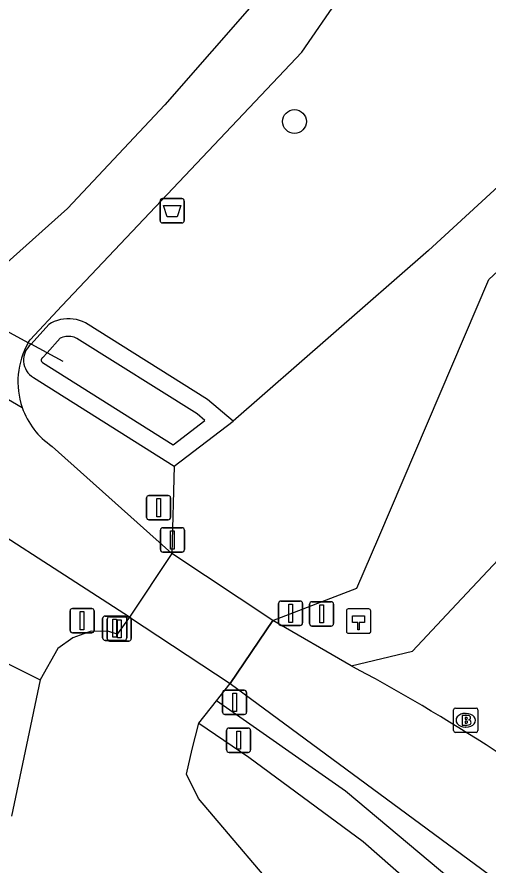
# Model space of a CAD drawing. Extents: x 160203 to 161526, y 379529 to 381797.
# Drawn here: x 160838.49 to 160857.86, y 381464.3 to 381499.19 of the extents above; entities that cross this region are included whole.
import ezdxf

# ---------------------------------------------------------------- set-up
doc = ezdxf.new("R2010")
doc.units = 0
for name, color, linetype in [('IMGEO_Afvalbak', 7, 'Continuous'), ('IMGEO_Boom', 7, 'Continuous'), ('IMGEO_Brandkraan', 7, 'Continuous'), ('IMGEO_Dek', 7, 'Continuous'), ('IMGEO_Duiker', 7, 'Continuous'), ('IMGEO_Fietspad_gesloten', 7, 'Continuous'), ('IMGEO_Groenvoorziening', 7, 'Continuous'), ('IMGEO_Hectometerpaal', 7, 'Continuous'), ('IMGEO_Hek', 7, 'Continuous'), ('IMGEO_Parkeervlak_open', 7, 'Continuous'), ('IMGEO_Rijbaan_lokaal_gesloten', 7, 'Continuous'), ('IMGEO_Verkeersbordpaal', 7, 'Continuous'), ('IMGEO_Waterloop', 7, 'Continuous')]:
    doc.layers.add(name, color=color, linetype=linetype)

msp = doc.modelspace()

# ---------------------------------------------------------------- linework, layer by layer
at = {"layer": 'IMGEO_Afvalbak'}
for p, q in [((160844.377, 381490.816), (160844.377, 381491.616)), ((160844.377, 381491.616), (160844.377, 381490.816)), ((160844.477, 381491.716), (160845.267, 381491.716)), ((160845.267, 381491.716), (160844.477, 381491.716)), ((160845.367, 381491.616), (160845.367, 381490.816)), ((160845.367, 381490.816), (160845.367, 381491.616)), ((160845.267, 381490.716), (160844.477, 381490.716)), ((160844.477, 381490.716), (160845.267, 381490.716))]:
    msp.add_line(p, q, dxfattribs=at)
msp.add_lwpolyline([(160844.52, 381491.43), (160845.224, 381491.43), (160845.075, 381490.96), (160844.669, 381490.96), (160844.52, 381491.43)], dxfattribs=at)
for centre, start, end in [((160844.477, 381491.616), 90, 180), ((160844.477, 381491.616), 90, 180), ((160845.267, 381491.616), 0, 90), ((160845.267, 381491.616), 360, 90), ((160844.477, 381490.816), 180, 270), ((160844.477, 381490.816), 180, 270), ((160845.267, 381490.816), 270, 0), ((160845.267, 381490.816), 270, 0)]:
    msp.add_arc(centre, 0.1, start, end, dxfattribs=at)
at = {"layer": 'IMGEO_Boom'}
msp.add_circle((160849.901, 381494.887), 0.489, dxfattribs=at)
at = {"layer": 'IMGEO_Brandkraan'}
for p, q in [((160856.444, 381469.828), (160856.444, 381470.68)), ((160856.519, 381470.754), (160857.371, 381470.754)), ((160856.932, 381470.534), (160856.957, 381470.534)), ((160857.445, 381470.68), (160857.445, 381469.828)), ((160856.955, 381469.974), (160856.93, 381469.974)), ((160857.371, 381469.754), (160856.519, 381469.754))]:
    msp.add_line(p, q, dxfattribs=at)
for points in [[(160856.444, 381469.828), (160856.444, 381470.68)], [(160856.519, 381470.754), (160857.371, 381470.754)], [(160857.445, 381470.68), (160857.445, 381469.828)], [(160856.792, 381470.454), (160856.792, 381470.054), (160857.005, 381470.054)], [(160857.023, 381470.454), (160856.792, 381470.454)], [(160856.971, 381470.373), (160856.917, 381470.373), (160856.917, 381470.297)], [(160856.917, 381470.297), (160856.97, 381470.297)], [(160856.979, 381470.221), (160856.917, 381470.221), (160856.917, 381470.14)], [(160856.917, 381470.14), (160856.979, 381470.14)], [(160857.371, 381469.754), (160856.519, 381469.754)]]:
    msp.add_lwpolyline(points, dxfattribs=at)
for centre, radius, start, end in [((160856.521, 381470.678), 0.0765, 91.552, 178.448), ((160856.521, 381470.678), 0.0765, 91.552, 178.448), ((160857.369, 381470.678), 0.0765, 1.552, 88.448), ((160857.369, 381470.678), 0.0765, 1.552, 88.448), ((160856.972, 381470.335), 0.0379, 267.8285, 90.9355), ((160856.98, 381470.18), 0.0404, 269.8759, 90.5077), ((160857.027, 381470.309), 0.145, 59.4692, 91.5367), ((160857.052, 381470.356), 0.0922, 285.5137, 58.1501), ((160857.057, 381470.164), 0.105, 301.3115, 78.989), ((160856.521, 381469.83), 0.0765, 181.552, 268.448), ((160856.521, 381469.83), 0.0765, 181.552, 268.448), ((160857.011, 381470.305), 0.251, 268.6676, 293.5347), ((160857.369, 381469.83), 0.0765, 271.552, 358.448), ((160857.369, 381469.83), 0.0765, 271.552, 358.448)]:
    msp.add_arc(centre, radius, start, end, dxfattribs=at)
for centre, major_axis, ratio, start_param, end_param in [((160856.931, 381470.254), (-0.387, 0.002), 0.722429, 4.712389, 7.853982), ((160856.956, 381470.254), (-0.39, 0.002), 0.717154, 1.570796, 4.712389)]:
    msp.add_ellipse(centre, major_axis=major_axis, ratio=ratio, start_param=start_param, end_param=end_param, dxfattribs=at)
at = {"layer": 'IMGEO_Dek'}
msp.add_lwpolyline([(160844.854, 381477.11), (160843.119, 381474.501), (160847.256, 381471.764), (160849.017, 381474.358)], close=True, dxfattribs=at)
at = {"layer": 'IMGEO_Duiker'}
msp.add_lwpolyline([(160840.396, 381485.007), (160839.072, 381485.721), (160838.956, 381485.784), (160838.229, 381486.176), (160836.129, 381487.309), (160835.95, 381487.405), (160835.112, 381487.857), (160833.402, 381488.78)], dxfattribs=at)
at = {"layer": 'IMGEO_Fietspad_gesloten'}
for points in [[(160838.956, 381485.784), (160838.992, 381485.845), (160839.029, 381485.905), (160840.342, 381487.297), (160850.199, 381497.744), (160851.755, 381500), (160853.86, 381503.794), (160855.497, 381507.811)], [(160848.596, 381500.189), (160848.431, 381500), (160844.567, 381495.576), (160840.563, 381491.311), (160838.084, 381489.081)]]:
    msp.add_lwpolyline(points, dxfattribs=at)
msp.add_arc((160841.741, 381484.179), 3.214, 150.052, 199.167, dxfattribs=at)
at = {"layer": 'IMGEO_Groenvoorziening'}
for points in [[(160847.377, 381482.556), (160846.324, 381483.452), (160841.308, 381486.598), (160841.189, 381486.656), (160841.065, 381486.702), (160840.937, 381486.738), (160840.806, 381486.761), (160840.674, 381486.773), (160840.542, 381486.774), (160840.41, 381486.762), (160840.279, 381486.739), (160840.152, 381486.704), (160840.027, 381486.658), (160839.908, 381486.601), (160839.806, 381486.541), (160839.072, 381485.721)], [(160839.167, 381484.351), (160844.95, 381480.702)], [(160811.474, 381472.566), (160813.749, 381475.058), (160817.52, 381478.04), (160829.705, 381476.805), (160839.451, 381471.923)]]:
    msp.add_lwpolyline(points, dxfattribs=at)
msp.add_arc((160839.6, 381485.069), 0.839, 129.0196, 238.9138, dxfattribs=at)
at = {"layer": 'IMGEO_Hectometerpaal'}
for p, q in [((160852.04, 381474.747), (160852.04, 381473.906)), ((160852.04, 381474.747), (160852.04, 381473.906)), ((160852.956, 381474.831), (160852.115, 381474.831)), ((160852.956, 381474.831), (160852.115, 381474.831)), ((160853.04, 381473.915), (160853.04, 381474.756)), ((160853.04, 381473.915), (160853.04, 381474.756)), ((160852.124, 381473.831), (160852.965, 381473.831)), ((160852.124, 381473.831), (160852.965, 381473.831))]:
    msp.add_line(p, q, dxfattribs=at)
msp.add_lwpolyline([(160852.565, 381473.975), (160852.505, 381473.975), (160852.505, 381474.28), (160852.285, 381474.28), (160852.285, 381474.549), (160852.785, 381474.549), (160852.785, 381474.28), (160852.565, 381474.28), (160852.565, 381473.975)], dxfattribs=at)
for centre, start, end in [((160852.118, 381474.753), 92.4484, 184.2845), ((160852.118, 381474.753), 92.4484, 184.2845), ((160852.962, 381474.753), 2.4484, 94.2845), ((160852.962, 381474.753), 2.4484, 94.2845), ((160852.118, 381473.909), 182.4484, 274.2845), ((160852.118, 381473.909), 182.4484, 274.2845), ((160852.962, 381473.909), 272.4484, 4.2845), ((160852.962, 381473.909), 272.4484, 4.2845)]:
    msp.add_arc(centre, 0.0779, start, end, dxfattribs=at)
at = {"layer": 'IMGEO_Hek'}
msp.add_lwpolyline([(160794.451, 381491.803), (160806.02, 381478.729), (160806.164, 381478.403), (160806.229, 381478.256), (160809.639, 381470.557), (160813.749, 381475.058), (160817.52, 381478.04), (160829.705, 381476.805), (160839.451, 381471.923)], dxfattribs=at)
at = {"layer": 'IMGEO_Parkeervlak_open'}
msp.add_lwpolyline([(160852.239, 381472.497), (160854.749, 381473.091), (160856.568, 381475.028), (160878.497, 381498.378), (160886.709, 381490.688), (160878.246, 381481.639)], dxfattribs=at)
at = {"layer": 'IMGEO_Rijbaan_lokaal_gesloten'}
for points in [[(160833.128, 381486.382), (160838.705, 381483.124)], [(160839.934, 381481.521), (160844.854, 381477.11)], [(160843.119, 381474.501), (160834.705, 381479.932)], [(160847.256, 381471.764), (160849.017, 381474.358), (160844.854, 381477.11), (160843.119, 381474.501), (160847.256, 381471.764)], [(160844.854, 381477.11), (160843.119, 381474.501)], [(160849.017, 381474.358), (160847.256, 381471.764)], [(160852.239, 381472.497), (160849.017, 381474.358)], [(160852.454, 381472.373), (160852.239, 381472.497)], [(160847.256, 381471.764), (160858.436, 381463.516), (160860.301, 381461.982), (160862.316, 381460.398), (160878.159, 381447.251), (160884.389, 381442.919)]]:
    msp.add_lwpolyline(points, dxfattribs=at)
for centre, radius, start, end in [((160841.733, 381484.173), 3.205, 199.1064, 235.8475), ((160814.331, 381401.58), 80.406, 56.66204, 61.69701)]:
    msp.add_arc(centre, radius, start, end, dxfattribs=at)
at = {"layer": 'IMGEO_Verkeersbordpaal'}
for p, q in [((160843.819, 381478.6), (160843.819, 381479.4)), ((160843.819, 381479.4), (160843.819, 381478.6)), ((160843.919, 381479.5), (160844.709, 381479.5)), ((160844.709, 381479.5), (160843.919, 381479.5)), ((160844.809, 381479.4), (160844.809, 381478.6)), ((160844.809, 381478.6), (160844.809, 381479.4)), ((160844.709, 381478.5), (160843.919, 381478.5)), ((160843.919, 381478.5), (160844.709, 381478.5)), ((160844.387, 381477.272), (160844.387, 381478.072)), ((160844.387, 381478.072), (160844.387, 381477.272)), ((160844.487, 381478.172), (160845.277, 381478.172)), ((160845.277, 381478.172), (160844.487, 381478.172)), ((160845.377, 381478.072), (160845.377, 381477.272)), ((160845.377, 381477.272), (160845.377, 381478.072)), ((160845.277, 381477.172), (160844.487, 381477.172)), ((160844.487, 381477.172), (160845.277, 381477.172)), ((160849.347, 381475.155), (160850.137, 381475.155)), ((160850.137, 381475.155), (160849.347, 381475.155)), ((160850.622, 381475.13), (160851.412, 381475.13)), ((160851.412, 381475.13), (160850.622, 381475.13)), ((160840.673, 381473.952), (160840.673, 381474.752)), ((160840.673, 381474.752), (160840.673, 381473.952)), ((160840.773, 381474.852), (160841.563, 381474.852)), ((160841.563, 381474.852), (160840.773, 381474.852)), ((160841.663, 381474.752), (160841.663, 381473.952)), ((160841.663, 381473.952), (160841.663, 381474.752)), ((160849.247, 381474.255), (160849.247, 381475.055)), ((160849.247, 381475.055), (160849.247, 381474.255)), ((160850.237, 381475.055), (160850.237, 381474.255)), ((160850.237, 381474.255), (160850.237, 381475.055)), ((160850.522, 381474.23), (160850.522, 381475.03)), ((160850.522, 381475.03), (160850.522, 381474.23)), ((160851.512, 381475.03), (160851.512, 381474.23)), ((160851.512, 381474.23), (160851.512, 381475.03)), ((160842.014, 381473.641), (160842.014, 381474.441)), ((160842.014, 381474.441), (160842.014, 381473.641)), ((160842.114, 381474.541), (160842.904, 381474.541)), ((160842.904, 381474.541), (160842.114, 381474.541)), ((160842.202, 381473.613), (160842.202, 381474.413)), ((160842.202, 381474.413), (160842.202, 381473.613)), ((160842.302, 381474.513), (160843.092, 381474.513)), ((160843.092, 381474.513), (160842.302, 381474.513)), ((160843.004, 381474.441), (160843.004, 381473.641)), ((160843.004, 381473.641), (160843.004, 381474.441)), ((160843.192, 381474.413), (160843.192, 381473.613)), ((160843.192, 381473.613), (160843.192, 381474.413)), ((160850.137, 381474.155), (160849.347, 381474.155)), ((160849.347, 381474.155), (160850.137, 381474.155)), ((160851.412, 381474.13), (160850.622, 381474.13)), ((160850.622, 381474.13), (160851.412, 381474.13)), ((160841.563, 381473.852), (160840.773, 381473.852)), ((160840.773, 381473.852), (160841.563, 381473.852)), ((160842.904, 381473.541), (160842.114, 381473.541)), ((160842.114, 381473.541), (160842.904, 381473.541)), ((160843.092, 381473.513), (160842.302, 381473.513)), ((160842.302, 381473.513), (160843.092, 381473.513)), ((160846.944, 381470.59), (160846.944, 381471.39)), ((160846.944, 381471.39), (160846.944, 381470.59)), ((160847.044, 381471.49), (160847.834, 381471.49)), ((160847.834, 381471.49), (160847.044, 381471.49)), ((160847.934, 381471.39), (160847.934, 381470.59)), ((160847.934, 381470.59), (160847.934, 381471.39)), ((160847.834, 381470.49), (160847.044, 381470.49)), ((160847.044, 381470.49), (160847.834, 381470.49)), ((160847.11, 381469.032), (160847.11, 381469.832)), ((160847.11, 381469.832), (160847.11, 381469.032)), ((160847.21, 381469.932), (160848, 381469.932)), ((160848, 381469.932), (160847.21, 381469.932)), ((160848.1, 381469.832), (160848.1, 381469.032)), ((160848.1, 381469.032), (160848.1, 381469.832)), ((160848, 381468.932), (160847.21, 381468.932)), ((160847.21, 381468.932), (160848, 381468.932))]:
    msp.add_line(p, q, dxfattribs=at)
for points in [[(160844.239, 381479.375), (160844.389, 381479.375), (160844.389, 381478.625), (160844.239, 381478.625), (160844.239, 381479.375)], [(160844.807, 381478.047), (160844.957, 381478.047), (160844.957, 381477.297), (160844.807, 381477.297), (160844.807, 381478.047)], [(160841.093, 381474.727), (160841.243, 381474.727), (160841.243, 381473.977), (160841.093, 381473.977), (160841.093, 381474.727)], [(160849.667, 381475.03), (160849.817, 381475.03), (160849.817, 381474.28), (160849.667, 381474.28), (160849.667, 381475.03)], [(160850.942, 381475.005), (160851.092, 381475.005), (160851.092, 381474.255), (160850.942, 381474.255), (160850.942, 381475.005)], [(160842.434, 381474.416), (160842.584, 381474.416), (160842.584, 381473.666), (160842.434, 381473.666), (160842.434, 381474.416)], [(160842.622, 381474.388), (160842.772, 381474.388), (160842.772, 381473.638), (160842.622, 381473.638), (160842.622, 381474.388)], [(160847.364, 381471.365), (160847.514, 381471.365), (160847.514, 381470.615), (160847.364, 381470.615), (160847.364, 381471.365)], [(160847.53, 381469.807), (160847.68, 381469.807), (160847.68, 381469.057), (160847.53, 381469.057), (160847.53, 381469.807)]]:
    msp.add_lwpolyline(points, dxfattribs=at)
for centre, start, end in [((160843.919, 381479.4), 90, 180), ((160843.919, 381479.4), 90, 180), ((160844.709, 381479.4), 0, 90), ((160844.709, 381479.4), 360, 90), ((160843.919, 381478.6), 180, 270), ((160843.919, 381478.6), 180, 270), ((160844.709, 381478.6), 270, 0), ((160844.709, 381478.6), 270, 0), ((160844.487, 381478.072), 90, 180), ((160844.487, 381478.072), 90, 180), ((160845.277, 381478.072), 0, 90), ((160845.277, 381478.072), 360, 90), ((160844.487, 381477.272), 180, 270), ((160844.487, 381477.272), 180, 270), ((160845.277, 381477.272), 270, 0), ((160845.277, 381477.272), 270, 0), ((160849.347, 381475.055), 90, 180), ((160849.347, 381475.055), 90, 180), ((160850.137, 381475.055), 0, 90), ((160850.137, 381475.055), 360, 90), ((160850.622, 381475.03), 90, 180), ((160850.622, 381475.03), 90, 180), ((160851.412, 381475.03), 0, 90), ((160851.412, 381475.03), 360, 90), ((160840.773, 381474.752), 90, 180), ((160840.773, 381474.752), 90, 180), ((160841.563, 381474.752), 0, 90), ((160841.563, 381474.752), 360, 90), ((160842.114, 381474.441), 90, 180), ((160842.114, 381474.441), 90, 180), ((160842.302, 381474.413), 90, 180), ((160842.302, 381474.413), 90, 180), ((160842.904, 381474.441), 0, 90), ((160842.904, 381474.441), 360, 90), ((160843.092, 381474.413), 0, 90), ((160843.092, 381474.413), 360, 90), ((160849.347, 381474.255), 180, 270), ((160849.347, 381474.255), 180, 270), ((160850.137, 381474.255), 270, 0), ((160850.137, 381474.255), 270, 0), ((160850.622, 381474.23), 180, 270), ((160850.622, 381474.23), 180, 270), ((160851.412, 381474.23), 270, 0), ((160851.412, 381474.23), 270, 0), ((160840.773, 381473.952), 180, 270), ((160840.773, 381473.952), 180, 270), ((160841.563, 381473.952), 270, 0), ((160841.563, 381473.952), 270, 0), ((160842.114, 381473.641), 180, 270), ((160842.114, 381473.641), 180, 270), ((160842.302, 381473.613), 180, 270), ((160842.302, 381473.613), 180, 270), ((160842.904, 381473.641), 270, 0), ((160842.904, 381473.641), 270, 0), ((160843.092, 381473.613), 270, 0), ((160843.092, 381473.613), 270, 0), ((160847.044, 381471.39), 90, 180), ((160847.044, 381471.39), 90, 180), ((160847.834, 381471.39), 0, 90), ((160847.834, 381471.39), 360, 90), ((160847.044, 381470.59), 180, 270), ((160847.044, 381470.59), 180, 270), ((160847.834, 381470.59), 270, 0), ((160847.834, 381470.59), 270, 0), ((160847.21, 381469.832), 90, 180), ((160847.21, 381469.832), 90, 180), ((160848, 381469.832), 0, 90), ((160848, 381469.832), 360, 90), ((160847.21, 381469.032), 180, 270), ((160847.21, 381469.032), 180, 270), ((160848, 381469.032), 270, 0), ((160848, 381469.032), 270, 0)]:
    msp.add_arc(centre, 0.1, start, end, dxfattribs=at)
at = {"layer": 'IMGEO_Waterloop'}
for points in [[(160849.017, 381474.358), (160852.468, 381475.687), (160853.366, 381477.791), (160857.893, 381488.392), (160870.4, 381500), (160877.775, 381506.845), (160880.587, 381511.607)], [(160875.643, 381510.142), (160876.176, 381509.463), (160876.094, 381508.603), (160866.739, 381500), (160855.41, 381489.581), (160847.377, 381482.556)], [(160840.955, 381485.962), (160840.903, 381485.988), (160840.84, 381486.011), (160840.776, 381486.029), (160840.71, 381486.041), (160840.638, 381486.047), (160840.572, 381486.048), (160840.506, 381486.042), (160840.439, 381486.03), (160840.374, 381486.012), (160840.31, 381485.989), (160840.268, 381485.968), (160839.729, 381485.367), (160839.556, 381485.173), (160839.547, 381485.169), (160839.539, 381485.164), (160839.531, 381485.159), (160839.523, 381485.152), (160839.517, 381485.145), (160839.51, 381485.138), (160839.505, 381485.13), (160839.5, 381485.122), (160839.496, 381485.113), (160839.493, 381485.104), (160839.49, 381485.094), (160839.488, 381485.085), (160839.487, 381485.075), (160839.487, 381485.066), (160839.488, 381485.056), (160839.49, 381485.046), (160839.492, 381485.037), (160839.495, 381485.028), (160839.499, 381485.019), (160839.504, 381485.01), (160839.509, 381485.002), (160839.515, 381484.995), (160839.522, 381484.988), (160839.529, 381484.981), (160839.537, 381484.976), (160839.545, 381484.971), (160844.91, 381481.585), (160846.221, 381482.586), (160845.894, 381482.865), (160840.955, 381485.962)], [(160844.95, 381480.702), (160847.377, 381482.556)], [(160844.95, 381480.702), (160844.854, 381477.11)], [(160843.119, 381474.501), (160842.607, 381473.793), (160842.275, 381473.903), (160841.536, 381473.917), (160840.789, 381473.642), (160840.172, 381473.208), (160839.451, 381471.923)], [(160839.451, 381471.923), (160838.262, 381466.308)], [(160846.694, 381471.054), (160847.256, 381471.764)], [(160845.97, 381470.138), (160846.694, 381471.054)], [(160907.02, 381426.384), (160907.929, 381427.645), (160904.059, 381429.909), (160903.816, 381430.038), (160903.426, 381430.245), (160891.171, 381436.75), (160879.191, 381444.823), (160874.317, 381448.335), (160869.51, 381452.479), (160863.128, 381457.99), (160852.001, 381467.339), (160846.694, 381471.054)], [(160849.884, 381462.395), (160845.956, 381467.034), (160845.467, 381468.034), (160845.7, 381469.057), (160845.97, 381470.138)], [(160845.97, 381470.138), (160848.029, 381468.736), (160852.727, 381465.266), (160870.581, 381449.572), (160875.085, 381445.607)]]:
    msp.add_lwpolyline(points, dxfattribs=at)

doc.saveas('drawing.dxf')
